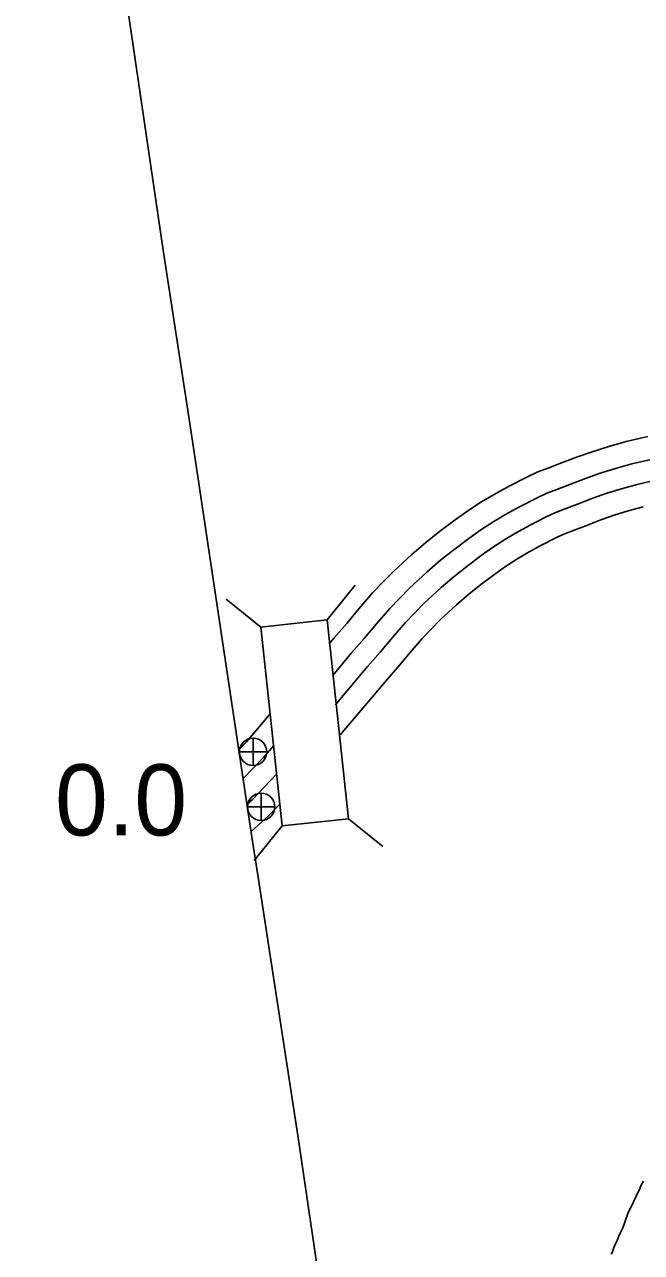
# Model space of a CAD drawing. Extents: x -939622 to -934245, y 1383184 to 1385301.
# Drawn here: x -936455.07 to -936444.07, y 1384612.1 to 1384633.99 of the extents above; entities that cross this region are included whole.
import ezdxf

# ---------------------------------------------------------------- set-up
doc = ezdxf.new("R2010")
doc.units = 0
for name, color, linetype in [('Level 1', 7, 'Continuous'), ('Level 19', 7, 'Continuous'), ('Level 20', 7, 'Continuous'), ('Level 25', 7, 'Continuous'), ('Level 26', 7, 'Continuous'), ('Level 9', 7, 'Continuous')]:
    doc.layers.add(name, color=color, linetype=linetype)

msp = doc.modelspace()

# ---------------------------------------------------------------- linework, layer by layer
at = {"layer": 'Level 1'}
for points in [[(-936451.019, 1384619.545), (-936451.257, 1384621.128), (-936451.394, 1384622.035), (-936452.108, 1384626.797), (-936452.594, 1384629.962), (-936453.761, 1384637.901), (-936454.481, 1384642.618), (-936454.958, 1384645.747), (-936455.068, 1384646.844)], [(-936449.751, 1384611.154), (-936450.184, 1384614.103), (-936450.91, 1384618.822), (-936451.019, 1384619.545)]]:
    msp.add_lwpolyline(points, dxfattribs=at)
at = {"layer": 'Level 19'}
for points in [[(-936449.637, 1384622.948), (-936449.549, 1384623.053), (-936449.322, 1384623.31), (-936449.106, 1384623.57), (-936448.86, 1384623.856), (-936448.678, 1384624.046), (-936448.489, 1384624.236), (-936448.164, 1384624.539), (-936447.911, 1384624.755), (-936447.667, 1384624.95), (-936447.389, 1384625.159), (-936447.162, 1384625.32), (-936446.917, 1384625.477), (-936446.706, 1384625.602), (-936446.436, 1384625.752), (-936446.111, 1384625.918), (-936445.914, 1384626.012), (-936445.72, 1384626.083), (-936445.491, 1384626.172), (-936445.207, 1384626.281), (-936444.93, 1384626.378), (-936444.646, 1384626.465), (-936444.341, 1384626.552), (-936443.955, 1384626.644)], [(-936449.572, 1384622.383), (-936449.236, 1384622.784), (-936449.009, 1384623.042), (-936448.792, 1384623.303), (-936448.554, 1384623.579), (-936448.383, 1384623.758), (-936448.203, 1384623.94), (-936447.889, 1384624.231), (-936447.648, 1384624.437), (-936447.413, 1384624.624), (-936447.146, 1384624.826), (-936446.931, 1384624.978), (-936446.701, 1384625.126), (-936446.501, 1384625.244), (-936446.242, 1384625.388), (-936445.929, 1384625.548), (-936445.754, 1384625.631), (-936445.574, 1384625.697), (-936445.342, 1384625.787), (-936445.064, 1384625.894), (-936444.801, 1384625.987), (-936444.529, 1384626.07), (-936444.236, 1384626.153), (-936443.871, 1384626.24)], [(-936449.521, 1384621.862), (-936449.443, 1384621.954), (-936448.951, 1384622.54), (-936448.724, 1384622.799), (-936448.505, 1384623.061), (-936448.277, 1384623.327), (-936448.114, 1384623.496), (-936447.942, 1384623.67), (-936447.64, 1384623.951), (-936447.409, 1384624.148), (-936447.183, 1384624.328), (-936446.925, 1384624.523), (-936446.721, 1384624.667), (-936446.504, 1384624.807), (-936446.315, 1384624.919), (-936446.066, 1384625.057), (-936445.763, 1384625.211), (-936445.609, 1384625.285), (-936445.442, 1384625.346), (-936445.207, 1384625.437), (-936444.935, 1384625.542), (-936444.684, 1384625.63), (-936444.423, 1384625.71), (-936444.141, 1384625.79), (-936443.795, 1384625.873)], [(-936449.438, 1384621.324), (-936449.128, 1384621.688), (-936448.638, 1384622.271), (-936448.41, 1384622.531), (-936448.19, 1384622.795), (-936447.971, 1384623.049), (-936447.819, 1384623.208), (-936447.655, 1384623.373), (-936447.365, 1384623.643), (-936447.146, 1384623.83), (-936446.93, 1384624.002), (-936446.682, 1384624.19), (-936446.491, 1384624.325), (-936446.287, 1384624.456), (-936446.109, 1384624.561), (-936445.871, 1384624.693), (-936445.581, 1384624.841), (-936445.449, 1384624.904), (-936445.296, 1384624.96), (-936445.058, 1384625.052), (-936444.792, 1384625.155), (-936444.555, 1384625.238), (-936444.306, 1384625.315), (-936444.037, 1384625.391)], [(-936451.247, 1384621.06), (-936451.111, 1384621.2), (-936450.747, 1384621.628), (-936450.691, 1384621.695)], [(-936451.17, 1384620.545), (-936450.806, 1384620.923), (-936450.625, 1384621.135)], [(-936451.101, 1384620.089), (-936451.005, 1384620.175), (-936450.581, 1384620.616)], [(-936451.027, 1384619.599), (-936450.717, 1384619.879), (-936450.516, 1384620.089)]]:
    msp.add_lwpolyline(points, dxfattribs=at)
at = {"layer": 'Level 20'}
for p, q in [((-936449.672, 1384623.373), (-936449.175, 1384623.99)), ((-936450.854, 1384623.247), (-936451.47, 1384623.744)), ((-936449.672, 1384623.373), (-936450.854, 1384623.247)), ((-936450.854, 1384623.247), (-936450.475, 1384619.703)), ((-936449.293, 1384619.83), (-936449.672, 1384623.373)), ((-936450.475, 1384619.703), (-936449.293, 1384619.83)), ((-936449.293, 1384619.83), (-936448.677, 1384619.332)), ((-936450.475, 1384619.703), (-936450.972, 1384619.087))]:
    msp.add_line(p, q, dxfattribs=at)
at = {"layer": 'Level 26'}
for p, q in [((-936450.993, 1384620.779), (-936450.993, 1384621.267)), ((-936451.237, 1384621.023), (-936450.75, 1384621.023)), ((-936450.848, 1384619.798), (-936450.848, 1384620.286)), ((-936451.092, 1384620.042), (-936450.604, 1384620.042))]:
    msp.add_line(p, q, dxfattribs=at)
for centre in [(-936450.993, 1384621.023), (-936450.848, 1384620.042)]:
    msp.add_circle(centre, 0.244, dxfattribs=at)
at = {"layer": 'Level 9'}
msp.add_lwpolyline([(-936444.031, 1384613.371), (-936444.069, 1384613.296), (-936444.104, 1384613.223), (-936444.131, 1384613.166), (-936444.157, 1384613.112), (-936444.181, 1384613.058), (-936444.213, 1384612.988), (-936444.246, 1384612.922), (-936444.272, 1384612.868), (-936444.302, 1384612.802), (-936444.319, 1384612.754), (-936444.343, 1384612.69), (-936444.375, 1384612.603), (-936444.407, 1384612.525), (-936444.439, 1384612.452), (-936444.469, 1384612.389), (-936444.498, 1384612.314), (-936444.531, 1384612.254), (-936444.557, 1384612.187), (-936444.583, 1384612.112), (-936444.607, 1384612.067)], dxfattribs=at)
msp.add_lwpolyline([(-936444.031, 1384613.371), (-936444.069, 1384613.296), (-936444.104, 1384613.223), (-936444.131, 1384613.166), (-936444.157, 1384613.112), (-936444.181, 1384613.058), (-936444.213, 1384612.988), (-936444.246, 1384612.922), (-936444.272, 1384612.868), (-936444.302, 1384612.802), (-936444.319, 1384612.754), (-936444.343, 1384612.69), (-936444.375, 1384612.603), (-936444.407, 1384612.525), (-936444.439, 1384612.452), (-936444.469, 1384612.389), (-936444.498, 1384612.314), (-936444.531, 1384612.254), (-936444.557, 1384612.187), (-936444.583, 1384612.112), (-936444.607, 1384612.067)], dxfattribs=at)

# ---------------------------------------------------------------- texts
at = {"layer": 'Level 25'}
msp.add_text('0.0', height=1.2672, dxfattribs=at).set_placement((-936454.524, 1384619.531))

doc.saveas('drawing.dxf')
